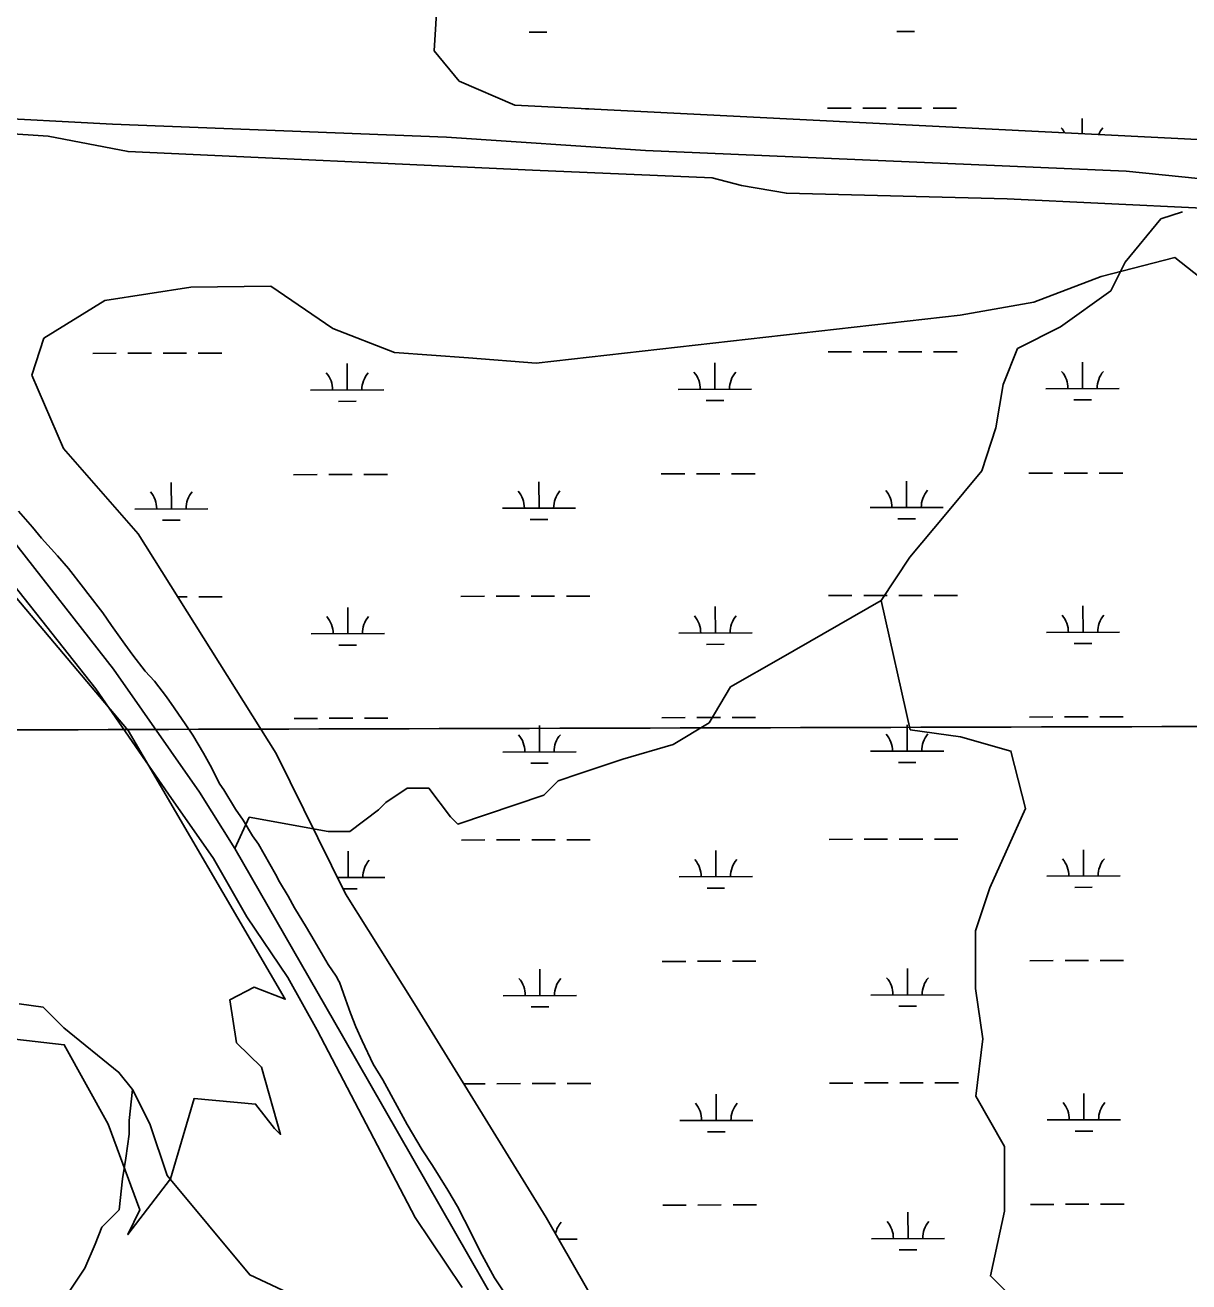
# Model space of a CAD drawing. Extents: x 3329332 to 3367211, y 631066 to 656469.
# Drawn here: x 3361231 to 3362820, y 647869 to 649585 of the extents above; entities that cross this region are included whole.
import ezdxf

# ---------------------------------------------------------------- set-up
doc = ezdxf.new("R2010")
doc.units = 0
for name, color, linetype in [('V-GRID-MAJR', 7, 'Continuous'), ('V-SITE-VEGE', 7, 'Continuous'), ('V-TOPO-SHOR', 7, 'Continuous'), ('V-WETL-SWMP', 7, 'Continuous')]:
    doc.layers.add(name, color=color, linetype=linetype)

msp = doc.modelspace()

# ---------------------------------------------------------------- linework, layer by layer
at = {"layer": 'V-GRID-MAJR'}
msp.add_spline([(3333438.762, 648570.676), (3338699.3000000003, 648578.71), (3343959.8370000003, 648587.509), (3349220.373, 648597.073), (3354480.9080000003, 648607.402), (3359741.441, 648618.497), (3365001.972, 648630.356), (3365001.973, 648630.356)], degree=3, dxfattribs=at)
at = {"layer": 'V-SITE-VEGE'}
for p, q in [((3361240.8170000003, 648899.4230000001), (3361221.705, 648921.607)), ((3361253.373, 648884.6389999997), (3361240.8170000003, 648899.4230000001)), ((3361275.244, 648860.72), (3361253.373, 648884.6389999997)), ((3361289.977, 648843.095), (3361275.244, 648860.72)), ((3361310.686, 648816.9670000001), (3361289.977, 648843.095)), ((3361316.673, 648809.0210000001), (3361310.686, 648816.9670000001)), ((3361336.823, 648782.902), (3361316.673, 648809.0210000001)), ((3361348.7630000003, 648765.335), (3361336.823, 648782.902)), ((3361367.248, 648739.808), (3361348.7630000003, 648765.335)), ((3361378.129, 648725.057), (3361367.248, 648739.808)), ((3361395.005, 648702.916), (3361378.129, 648725.057)), ((3361407.583, 648689.2490000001), (3361395.005, 648702.916)), ((3361423.924, 648668.2390000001), (3361407.583, 648689.2490000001)), ((3361434.234, 648652.9359999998), (3361423.924, 648668.2389999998)), ((3361450.5300000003, 648629.694), (3361434.234, 648652.9359999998)), ((3361459.744, 648615.534), (3361450.5300000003, 648629.694)), ((3361474.342, 648591.205), (3361459.744, 648615.534)), ((3361483.511, 648574.811), (3361474.342, 648591.205)), ((3361496.9560000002, 648548.828), (3361483.511, 648574.811)), ((3361502.383, 648540.894), (3361496.9560000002, 648548.828)), ((3361518.065, 648514.866), (3361502.383, 648540.894)), ((3361528.3740000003, 648499.568), (3361518.065, 648514.866)), ((3361541.353, 648478.066), (3361528.3740000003, 648499.568)), ((3361549.506, 648466.7220000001), (3361541.353, 648478.066)), ((3361572.714, 648426.012), (3361549.506, 648466.7220000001)), ((3361578.085, 648415.282), (3361572.714, 648426.012)), ((3361589.991, 648396.0389999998), (3361578.085, 648415.282)), ((3361598.613, 648380.214), (3361589.991, 648396.0389999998)), ((3361614.8310000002, 648353.0579999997), (3361598.613, 648380.214)), ((3361625.6520000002, 648335.513), (3361614.8310000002, 648353.0579999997)), ((3361644.549, 648302.7139999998), (3361625.6520000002, 648335.513)), ((3361655.406, 648286.844), (3361644.549, 648302.7139999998)), ((3361659.18, 648280.063), (3361655.406, 648286.844)), ((3361660.261, 648278.363), (3361659.18, 648280.063)), ((3361668.179, 648255.286), (3361660.261, 648278.363)), ((3361675.056, 648236.144), (3361668.179, 648255.286)), ((3361682.505, 648217.55), (3361675.056, 648236.144)), ((3361691.059, 648198.372), (3361682.505, 648217.55)), ((3361706.069, 648166.77), (3361691.059, 648198.372)), ((3361719.045, 648145.27), (3361706.069, 648166.77)), ((3361738.9930000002, 648109.096), (3361719.045, 648145.27)), ((3361752.46, 648084.231), (3361738.9930000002, 648109.096)), ((3361773, 648049.72), (3361752.46, 648084.231)), ((3361787.094, 648028.198), (3361773, 648049.72)), ((3361808.215, 647994.7930000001), (3361787.094, 648028.198)), ((3361821.171, 647972.175), (3361808.215, 647994.7930000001)), ((3361840.537, 647934.893), (3361821.171, 647972.175)), ((3361852.339, 647910.622), (3361840.537, 647934.893)), ((3361871.74, 647875.018), (3361852.339, 647910.622)), ((3361886.381, 647852.9239999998), (3361871.74, 647875.018))]:
    msp.add_line(p, q, dxfattribs=at)
msp.add_lwpolyline([(3360971.556, 649095.779), (3361371.782, 648622.063), (3361585.995, 648255.2930000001), (3361543.81, 648271.588), (3361510.413, 648254.42), (3361519.488, 648195.782), (3361553.469, 648162.606), (3361579.728, 648070.598), (3361571.235, 648078.89), (3361545.651, 648112.164), (3361461.577, 648119.586), (3361429.245, 648010.116), (3361371.33, 647933.92), (3361387.74, 647967.678), (3361344.392, 648084.6630000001), (3361284.347, 648193.064), (3361217.066, 648200.681)], dxfattribs=at)
at = {"layer": 'V-TOPO-SHOR'}
for points in [[(3360451.034765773, 649759.9162597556), (3360672.835214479, 649491.0521688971), (3360793.089684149, 649344.6400323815), (3360822.503139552, 649299.3707115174), (3360827.8757801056, 649278.0514937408), (3360833.2333020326, 649264.7307622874), (3360841.2317883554, 649264.7458809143), (3360849.205076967, 649278.0918100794), (3360859.8697253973, 649278.1119682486), (3360878.547978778, 649270.1487587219), (3360985.4665983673, 649126.3775866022), (3361057.6545569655, 649019.8671699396), (3361327.581991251, 648679.1074139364), (3361426.5021245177, 648535.32112319), (3361487.9901578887, 648447.4536831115), (3361533.466099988, 648367.5544921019), (3361589.6117300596, 648285.0092971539), (3361629.740229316, 648213.0985133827), (3361763.5321307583, 647957.3989281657), (3361827.7014448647, 647861.5380413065)], [(3364568.4457821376, 649314.4497547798), (3364333.783200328, 649335.3355719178), (3364080.4574837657, 649356.1861122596), (3363864.498353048, 649355.7779093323), (3363704.543745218, 649347.4770504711), (3363499.244223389, 649349.7551678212), (3363232.612893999, 649357.2496999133), (3363075.28917148, 649367.6170153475), (3362885.986622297, 649369.9253699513), (3362733.985144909, 649385.6350886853), (3362078.053831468, 649413.7231444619), (3361806.0700196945, 649431.8722458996), (3361350.1210224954, 649449.6736189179), (3361160.8033546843, 649459.9804598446), (3361040.7958225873, 649475.7506530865), (3360963.492240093, 649467.6060200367), (3360902.230986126, 649435.4961652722), (3360859.637906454, 649400.7554251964), (3360841.015088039, 649379.3908515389), (3360822.36203237, 649374.0232505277), (3360809.0211427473, 649379.3303770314), (3360670.0229056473, 649568.3658304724), (3360605.89390788, 649642.8974204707)], [(3361913.189976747, 647771.0497950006), (3361664.4154553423, 648205.1655411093), (3361517.2927433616, 648460.8399286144), (3361469.155678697, 648538.0679179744), (3361351.5270547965, 648705.8143908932), (3361209.877774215, 648886.846318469), (3360988.067246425, 649161.0427335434), (3360926.614489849, 649230.2470388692), (3360891.853591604, 649283.5047669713), (3360875.7961444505, 649315.468475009), (3360875.7709467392, 649328.799285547), (3360886.3751206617, 649360.8133890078), (3360907.6338639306, 649398.1799748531), (3360966.2390348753, 649424.9524658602), (3361022.1931623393, 649443.7214310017), (3361144.8416588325, 649441.2870878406), (3361262.1679101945, 649433.510341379), (3361371.520872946, 649412.3876657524), (3361923.466824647, 649386.7692299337), (3362168.7738967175, 649376.5682193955), (3362208.786486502, 649365.979164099), (3362270.128373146, 649355.4304251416), (3362571.4198099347, 649348.0014070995), (3363104.7026268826, 649322.3476944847)], [(3361517.2927433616, 648460.8399286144), (3361536.855420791, 648503.633911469), (3361644.827897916, 648484.2133143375), (3361674.2648205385, 648484.2689555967), (3361713.458409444, 648513.7800665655), (3361723.2521698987, 648523.6109211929), (3361752.6519983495, 648543.2911775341), (3361782.088920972, 648543.3468187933), (3361811.6000319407, 648504.1532298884), (3361821.430886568, 648494.3594694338), (3361939.1043887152, 648533.8312646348), (3361958.691909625, 648553.49297389), (3361988.110285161, 648563.3609226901), (3362046.947036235, 648583.0968202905), (3362115.5960948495, 648602.8512649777), (3362164.6019912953, 648632.380923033), (3362193.946178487, 648681.4981019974), (3362262.5581429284, 648720.8771617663), (3362399.7820718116, 648799.6352813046), (3362438.920019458, 648858.5833148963), (3362487.870274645, 648917.549895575), (3362536.820529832, 648976.5164762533), (3362556.3338623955, 649035.4274156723), (3362566.0348874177, 649094.3198080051), (3362585.566767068, 649143.4184398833), (3362644.384971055, 649172.9666450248), (3362712.9783884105, 649222.1580123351), (3362732.528815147, 649261.4443366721), (3362781.4790703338, 649320.4109173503), (3362810.8974458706, 649330.2788661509)], [(3362399.7820718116, 648799.6352813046), (3362439.3651495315, 648623.0879339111), (3362508.0698494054, 648613.4054559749), (3362576.7930963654, 648593.9106704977), (3362596.566088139, 648515.4493043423), (3362547.7085683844, 648407.4211859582), (3362528.195235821, 648348.5102465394), (3362528.3436125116, 648270.011786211), (3362538.2857496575, 648201.3441805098), (3362528.6218188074, 648122.827173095), (3362568.000878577, 648054.215208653), (3362568.167802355, 647965.9044407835), (3362548.7101110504, 647877.5565787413), (3362607.695238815, 647818.7940160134)], [(3361222.6784069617, 648248.8504742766), (3361255.515267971, 648244.2228114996), (3361283.70673734, 648216.1377153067), (3361358.857395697, 648155.313266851), (3361377.660573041, 648131.9001555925), (3361401.197786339, 648085.0473397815), (3361424.7793217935, 648014.7459549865), (3361537.589521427, 647878.9570012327), (3361626.773863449, 647836.9180012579)], [(3361284.407027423, 647845.6503253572), (3361312.465530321, 647887.9109361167), (3361326.4726206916, 647920.7655259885), (3361335.807726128, 647944.2318238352), (3361359.2119729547, 647967.724714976), (3361363.8219068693, 648009.941003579), (3361368.458434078, 648038.0881507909), (3361373.0860968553, 648070.9250117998), (3361373.0506391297, 648089.6838669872), (3361377.660573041, 648131.9001555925)]]:
    msp.add_lwpolyline(points, dxfattribs=at)
at = {"layer": 'V-WETL-SWMP'}
for p, q in [((3361789.394, 649549.995), (3361796.435, 649667.563)), ((3361919.233921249, 649575.373883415), (3361943.233878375, 649575.4192477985)), ((3362421.141024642, 649576.3225811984), (3362445.1409817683, 649576.3679455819)), ((3361823.471, 649508.429), (3361789.394, 649549.995)), ((3361899.44, 649475.7390000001), (3361823.471, 649508.429)), ((3363118.0160000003, 649414.2880000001), (3361899.44, 649475.7390000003)), ((3361995.8245790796, 649470.8784670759), (3362000.5875649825, 649470.8874700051)), ((3362326.4949827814, 649471.5034956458), (3362358.494925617, 649471.5639814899)), ((3362374.494897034, 649471.5942244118), (3362406.4948398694, 649471.6547102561)), ((3362422.494811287, 649471.6849531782), (3362454.494754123, 649471.7454390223)), ((3362470.4947255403, 649471.7756819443), (3362502.4946683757, 649471.8361677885)), ((3362673.877416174, 649436.6852572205), (3362673.8382274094, 649457.418012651)), ((3362700.058, 649241.622), (3362800.543, 649267.958)), ((3362800.543, 649267.958), (3362893.793, 649193.508)), ((3361339.7830000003, 649209.125), (3361457.161, 649227.265)), ((3361457.161, 649227.2650000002), (3361566.3340000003, 649228.5260000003)), ((3361566.3340000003, 649228.5260000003), (3361650.992, 649170.7600000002)), ((3362608.068, 649206.991), (3362700.058, 649241.622)), ((3361256.3850000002, 649157.81), (3361339.7830000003, 649209.125)), ((3362507.487, 649189.046), (3362608.068, 649206.991)), ((3361928.7060000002, 649123.6160000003), (3362507.487, 649189.046)), ((3361240.171, 649107.2710000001), (3361256.3850000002, 649157.81)), ((3361650.992, 649170.7600000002), (3361735.359, 649138.1670000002)), ((3361323.3095925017, 649136.9316943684), (3361355.3095353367, 649136.9921802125)), ((3361371.309506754, 649137.0224231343), (3361403.30944959, 649137.0829089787)), ((3361419.309421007, 649137.1131519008), (3361451.3093638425, 649137.173637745)), ((3361467.3093352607, 649137.203880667), (3361499.309278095, 649137.2643665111)), ((3361735.359, 649138.1670000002), (3361836.232, 649130.9400000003)), ((3361836.232, 649130.9400000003), (3361928.7060000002, 649123.6160000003)), ((3362172.627987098, 649087.7949734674), (3362172.5599405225, 649123.7949091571)), ((3362327.1237992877, 649138.8290899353), (3362359.123742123, 649138.8895757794)), ((3362375.123713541, 649138.9198187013), (3362407.123656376, 649138.9803045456)), ((3362423.1236277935, 649139.0105474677), (3362455.1235706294, 649139.0710333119)), ((3362471.1235420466, 649139.1012762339), (3362503.123484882, 649139.1617620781)), ((3362674.5350904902, 649088.7436712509), (3362674.4670439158, 649124.7436069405)), ((3361283.324, 649007.0660000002), (3361240.171, 649107.2710000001)), ((3361670.7208837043, 649086.8462756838), (3361670.65283713, 649122.8462113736)), ((3362624.5351798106, 649088.6491621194), (3362724.5350011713, 649088.8381803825)), ((3361620.720973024, 649086.7517665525), (3361720.7207943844, 649086.9407848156)), ((3361658.750072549, 649071.3926210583), (3361682.7500296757, 649071.4379854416)), ((3362122.628076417, 649087.700464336), (3362222.6278977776, 649087.889482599)), ((3362160.6571759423, 649072.3413188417), (3362184.6571330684, 649072.3866832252)), ((3362662.5642793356, 649073.2900166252), (3362686.5642364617, 649073.3353810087)), ((3361385.4560000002, 648890.7590000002), (3361283.324, 649007.0660000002)), ((3361597.531202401, 648971.2757273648), (3361629.531145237, 648971.336213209)), ((3361645.5311166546, 648971.3664561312), (3361677.531059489, 648971.4269419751)), ((3361693.5310309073, 648971.4571848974), (3361725.5309737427, 648971.5176707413)), ((3362099.4383057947, 648972.2244251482), (3362131.43824863, 648972.2849109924)), ((3362147.4382200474, 648972.3151539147), (3362179.438162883, 648972.3756397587)), ((3362195.4381343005, 648972.4058826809), (3362227.438077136, 648972.4663685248)), ((3362601.3454091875, 648973.1731229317), (3362633.3453520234, 648973.2336087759)), ((3362649.3453234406, 648973.2638516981), (3362681.345266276, 648973.324337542)), ((3362697.3452376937, 648973.3545804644), (3362729.3451805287, 648973.4150663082)), ((3361430.5552620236, 648924.5300288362), (3361430.4872154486, 648960.5299645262)), ((3361932.462365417, 648925.4787266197), (3361932.394318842, 648961.4786623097)), ((3362434.36946881, 648926.4274244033), (3362434.301422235, 648962.4273600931)), ((3361380.555351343, 648924.4355197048), (3361480.5551727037, 648924.6245379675)), ((3361882.4624547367, 648925.3842174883), (3361982.462276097, 648925.5732357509)), ((3362384.36955813, 648926.3329152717), (3362484.36937949, 648926.5219335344)), ((3361418.584450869, 648909.0763742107), (3361442.5844079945, 648909.121738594)), ((3361920.4915542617, 648910.025071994), (3361944.4915113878, 648910.0704363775)), ((3362422.398657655, 648910.9737697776), (3362446.398614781, 648911.0191341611)), ((3361573.7, 648590.8240000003), (3361385.4560000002, 648890.7590000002)), ((3361439.608635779, 648804.4759269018), (3361451.938180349, 648804.4992320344)), ((3361467.938151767, 648804.5294749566), (3361499.9380946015, 648804.5899608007)), ((3361825.8455124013, 648805.2059864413), (3361857.8454552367, 648805.2664722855)), ((3361873.845426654, 648805.2967152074), (3361905.8453694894, 648805.3572010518)), ((3361921.845340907, 648805.3874439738), (3361953.845283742, 648805.447929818)), ((3361969.84525516, 648805.47817274), (3362001.845197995, 648805.5386585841)), ((3362327.752615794, 648806.1546842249), (3362359.7525586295, 648806.215170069)), ((3362375.752530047, 648806.2454129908), (3362407.752472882, 648806.3058988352)), ((3362423.7524443, 648806.3361417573), (3362455.7523871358, 648806.3966276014)), ((3362471.752358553, 648806.4268705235), (3362503.7523013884, 648806.4873563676)), ((3361671.3497002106, 648754.1718699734), (3361671.281653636, 648790.1718056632)), ((3362173.2568036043, 648755.1205677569), (3362173.188757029, 648791.1205034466)), ((3362675.1639069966, 648756.0692655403), (3362675.095860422, 648792.0692012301)), ((3361621.3497895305, 648754.077360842), (3361721.3496108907, 648754.2663791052)), ((3362123.2568929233, 648755.0260586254), (3362223.256714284, 648755.2150768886)), ((3362625.163996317, 648755.974756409), (3362725.1638176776, 648756.1637746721)), ((3361659.3788890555, 648738.7182153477), (3361683.378846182, 648738.7635797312)), ((3362161.2859924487, 648739.6669131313), (3362185.2859495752, 648739.7122775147)), ((3362663.193095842, 648740.6156109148), (3362687.193052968, 648740.6609752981)), ((3361598.1600189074, 648638.6013216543), (3361630.1599617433, 648638.6618074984)), ((3361646.159933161, 648638.6920504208), (3361678.1598759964, 648638.7525362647)), ((3361694.159847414, 648638.782779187), (3361726.159790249, 648638.8432650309)), ((3361933.0911819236, 648592.8043209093), (3361933.023135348, 648628.8042565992)), ((3362100.067122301, 648639.5500194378), (3362132.067065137, 648639.610505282)), ((3362148.067036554, 648639.6407482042), (3362180.066979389, 648639.7012340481)), ((3362196.0669508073, 648639.7314769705), (3362228.0668936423, 648639.7919628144)), ((3362434.9982853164, 648593.7530186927), (3362434.930238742, 648629.7529543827)), ((3362601.9742256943, 648640.4987172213), (3362633.9741685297, 648640.5592030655)), ((3362649.974139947, 648640.5894459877), (3362681.974082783, 648640.6499318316)), ((3362697.9740542, 648640.6801747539), (3362729.9739970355, 648640.7406605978)), ((3361883.091271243, 648592.7098117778), (3361983.0910926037, 648592.8988300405)), ((3362384.9983746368, 648593.6585095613), (3362484.9981959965, 648593.847527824)), ((3361668.307, 648398.9020000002), (3361573.7, 648590.8240000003)), ((3361921.1203707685, 648577.3506662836), (3361945.120327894, 648577.3960306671)), ((3362423.0274741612, 648578.2993640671), (3362447.027431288, 648578.3447284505)), ((3361826.474328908, 648472.5315807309), (3361858.474271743, 648472.5920665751)), ((3361874.4742431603, 648472.6223094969), (3361906.474185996, 648472.6827953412)), ((3361922.4741574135, 648472.7130382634), (3361954.474100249, 648472.7735241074)), ((3361970.4740716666, 648472.8037670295), (3362002.4740145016, 648472.8642528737)), ((3362328.3814323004, 648473.4802785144), (3362360.3813751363, 648473.5407643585)), ((3362376.381346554, 648473.5710072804), (3362408.3812893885, 648473.6314931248)), ((3362424.3812608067, 648473.6617360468), (3362456.381203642, 648473.7222218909)), ((3362472.3811750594, 648473.7524648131), (3362504.3811178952, 648473.8129506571)), ((3361671.978516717, 648421.497464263), (3361671.9104701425, 648457.4973999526)), ((3362173.8856201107, 648422.4461620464), (3362173.817573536, 648458.4460977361)), ((3362675.7927235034, 648423.3948598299), (3362675.7246769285, 648459.3947955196)), ((3361657.1824640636, 648421.4694969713), (3361721.978427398, 648421.5919733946)), ((3362123.88570943, 648422.351652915), (3362223.885530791, 648422.5406711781)), ((3362625.7928128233, 648423.3003506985), (3362725.792634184, 648423.4893689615)), ((3361664.7820317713, 648406.0528340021), (3361684.0076626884, 648406.0891740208)), ((3362161.914808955, 648406.9925074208), (3362185.914766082, 648407.0378718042)), ((3362663.8219123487, 648407.9412052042), (3362687.8218694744, 648407.9865695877)), ((3361762.429, 648248.9350000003), (3361668.307, 648398.9020000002)), ((3361726.5083278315, 648306.1683295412), (3361726.7886067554, 648306.1688593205)), ((3362100.6959388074, 648306.8756137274), (3362132.6958816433, 648306.9360995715)), ((3362148.6958530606, 648306.9663424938), (3362180.6957958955, 648307.0268283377)), ((3362196.6957673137, 648307.05707126), (3362228.6957101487, 648307.1175571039)), ((3362602.6030422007, 648307.8243115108), (3362634.602985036, 648307.8847973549)), ((3362650.6029564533, 648307.9150402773), (3362682.602899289, 648307.9755261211)), ((3362698.6028707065, 648308.0057690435), (3362730.602813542, 648308.0662548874)), ((3361933.71999843, 648260.1299151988), (3361933.6519518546, 648296.1298508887)), ((3362435.6271018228, 648261.0786129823), (3362435.5590552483, 648297.0785486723)), ((3361942.179, 647957.294), (3361762.429, 648248.9350000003)), ((3361883.7200877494, 648260.0354060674), (3361983.71990911, 648260.22442433)), ((3362385.627191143, 648260.9841038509), (3362485.627012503, 648261.1731221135)), ((3361921.749187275, 648244.6762605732), (3361945.7491444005, 648244.7216249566)), ((3362423.6562906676, 648245.6249583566), (3362447.656247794, 648245.6703227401)), ((3361829.655048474, 648139.8619985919), (3361859.1030882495, 648139.9176608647)), ((3361875.1030596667, 648139.9479037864), (3361907.1030025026, 648140.0083896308)), ((3361923.10297392, 648140.0386325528), (3361955.1029167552, 648140.099118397)), ((3361971.102888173, 648140.1293613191), (3362003.102831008, 648140.1898471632)), ((3362329.010248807, 648140.8058728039), (3362361.0101916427, 648140.866358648)), ((3362377.0101630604, 648140.89660157), (3362409.0101058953, 648140.9570874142)), ((3362425.010077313, 648140.9873303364), (3362457.0100201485, 648141.0478161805)), ((3362473.0099915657, 648141.0780591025), (3362505.0099344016, 648141.1385449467)), ((3362174.514436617, 648089.771756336), (3362174.4463900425, 648125.7716920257)), ((3362676.4215400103, 648090.7204541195), (3362676.353493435, 648126.7203898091)), ((3362124.5145259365, 648089.6772472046), (3362224.514347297, 648089.8662654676)), ((3362626.4216293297, 648090.625944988), (3362726.4214506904, 648090.8149632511)), ((3362162.543625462, 648074.3181017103), (3362186.5435825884, 648074.3634660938)), ((3362664.450728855, 648075.2667994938), (3362688.4506859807, 648075.3121638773)), ((3362101.324755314, 647974.2012080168), (3362133.3246981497, 647974.261693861)), ((3362149.3246695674, 647974.2919367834), (3362181.324612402, 647974.3524226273)), ((3362197.32458382, 647974.3826655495), (3362229.3245266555, 647974.4431513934)), ((3362603.231858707, 647975.1499058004), (3362635.2318015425, 647975.2103916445)), ((3362651.2317729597, 647975.2406345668), (3362683.2317157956, 647975.3011204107)), ((3362699.231687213, 647975.331363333), (3362731.2316300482, 647975.3918491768)), ((3362062.173, 647748.8820000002), (3361942.179, 647957.294)), ((3362436.255918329, 647928.4042072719), (3362436.1878717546, 647964.4041429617)), ((3361959.3314360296, 647927.5027312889), (3361984.3487256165, 647927.5500186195)), ((3362386.2560076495, 647928.3096981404), (3362486.255829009, 647928.498716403)), ((3362424.285107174, 647912.9505526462), (3362448.2850643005, 647912.9959170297))]:
    msp.add_line(p, q, dxfattribs=at)
for centre, radius, start, end in [((3362618.6625391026, 649421.788460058), 35.24628790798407, 27.179985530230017, 40.88013782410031), ((3362729.148213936, 649421.9972985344), 35.24628790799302, 139.33647648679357, 157.40572406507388), ((3361615.477148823, 649087.2166587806), 35.24628790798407, 359.336479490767, 40.88013782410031), ((3361725.962823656, 649087.425497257), 35.24628790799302, 139.33647648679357, 180.8801348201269), ((3362117.384252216, 649088.1653565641), 35.24628790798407, 359.336479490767, 40.88013782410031), ((3362227.8699270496, 649088.3741950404), 35.24628790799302, 139.33647648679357, 180.8801348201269), ((3362619.291355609, 649089.1140543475), 35.24628790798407, 359.336479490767, 40.88013782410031), ((3362729.7770304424, 649089.322892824), 35.24628790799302, 139.33647648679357, 180.8801348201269), ((3361375.311527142, 648924.900411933), 35.24628790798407, 359.336479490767, 40.88013782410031), ((3361485.797201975, 648925.1092504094), 35.24628790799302, 139.33647648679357, 180.8801348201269), ((3361877.218630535, 648925.8491097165), 35.24628790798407, 359.336479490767, 40.88013782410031), ((3361987.7043053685, 648926.0579481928), 35.24628790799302, 139.33647648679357, 180.8801348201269), ((3362379.125733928, 648926.7978074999), 35.24628790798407, 359.336479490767, 40.88013782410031), ((3362489.6114087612, 648927.0066459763), 35.24628790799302, 139.33647648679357, 180.8801348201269), ((3361616.1059653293, 648754.5422530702), 35.24628790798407, 359.336479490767, 40.88013782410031), ((3361726.5916401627, 648754.7510915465), 35.24628790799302, 139.33647648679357, 180.8801348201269), ((3362118.013068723, 648755.4909508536), 35.24628790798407, 359.336479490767, 40.88013782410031), ((3362228.498743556, 648755.69978933), 35.24628790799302, 139.33647648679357, 180.8801348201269), ((3362619.9201721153, 648756.4396486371), 35.24628790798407, 359.336479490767, 40.88013782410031), ((3362730.4058469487, 648756.6484871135), 35.24628790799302, 139.33647648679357, 180.8801348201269), ((3361877.8474470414, 648593.1747040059), 35.24628790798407, 359.336479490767, 40.88013782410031), ((3361988.333121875, 648593.3835424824), 35.24628790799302, 139.33647648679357, 180.8801348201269), ((3362379.7545504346, 648594.1234017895), 35.24628790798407, 359.336479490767, 40.88013782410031), ((3362490.240225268, 648594.3322402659), 35.24628790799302, 139.33647648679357, 180.8801348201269), ((3361727.220456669, 648422.0766858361), 35.24628790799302, 139.33647648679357, 180.8801348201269), ((3362118.6418852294, 648422.8165451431), 35.24628790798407, 359.336479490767, 40.88013782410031), ((3362229.1275600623, 648423.0253836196), 35.24628790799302, 139.33647648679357, 180.8801348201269), ((3362620.548988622, 648423.7652429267), 35.24628790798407, 359.336479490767, 40.88013782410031), ((3362731.0346634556, 648423.974081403), 35.24628790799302, 139.33647648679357, 180.8801348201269), ((3361878.476263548, 648260.5002982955), 35.24628790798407, 359.336479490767, 40.88013782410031), ((3361988.961938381, 648260.709136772), 35.24628790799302, 139.33647648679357, 180.8801348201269), ((3362380.383366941, 648261.448996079), 35.24628790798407, 359.336479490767, 40.88013782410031), ((3362490.8690417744, 648261.6578345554), 35.24628790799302, 139.33647648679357, 180.8801348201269), ((3362119.2707017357, 648090.1421394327), 35.24628790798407, 359.336479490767, 40.88013782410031), ((3362229.7563765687, 648090.350977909), 35.24628790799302, 139.33647648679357, 180.8801348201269), ((3362621.1778051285, 648091.0908372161), 35.24628790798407, 359.336479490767, 40.88013782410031), ((3362731.663479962, 648091.2996756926), 35.24628790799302, 139.33647648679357, 180.8801348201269), ((3361989.5907548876, 647928.0347310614), 35.24628790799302, 139.33647648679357, 168.6550582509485), ((3362381.0121834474, 647928.7745903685), 35.24628790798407, 359.336479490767, 40.88013782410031), ((3362491.497858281, 647928.983428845), 35.24628790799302, 139.33647648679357, 180.8801348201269)]:
    msp.add_arc(centre, radius, start, end, dxfattribs=at)

doc.saveas('drawing.dxf')
